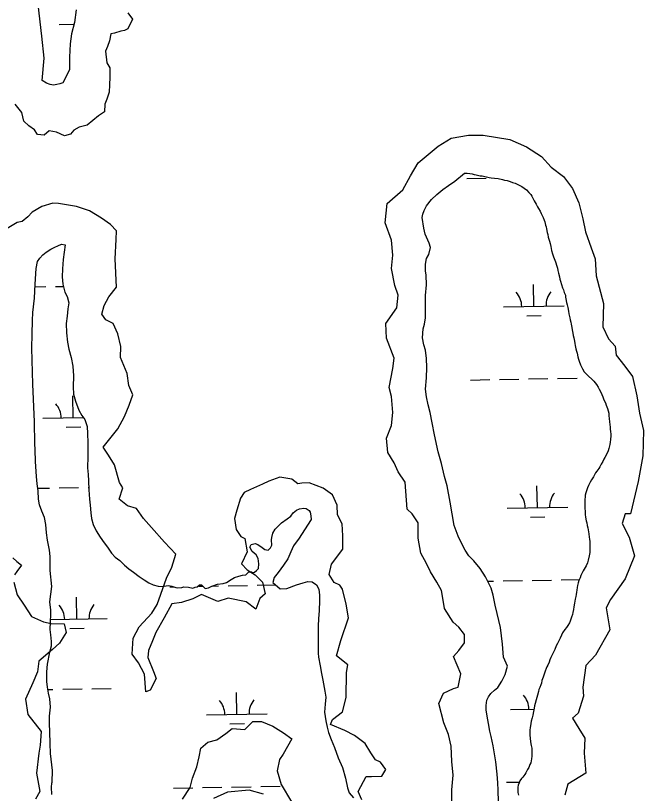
# Model space of a CAD drawing. Extents: x 3903937 to 3942190, y 260677 to 286651.
# Drawn here: x 3935615 to 3936651, y 273411 to 274695 of the extents above; entities that cross this region are included whole.
import ezdxf

# ---------------------------------------------------------------- set-up
doc = ezdxf.new("R2010")
doc.units = 0
doc.layers.add('V-RIVR-EDGE', color=7, linetype='Continuous')
doc.layers.add('V-WETL-SWMP', color=7, linetype='Continuous')

msp = doc.modelspace()

# ---------------------------------------------------------------- linework, layer by layer
at = {"layer": 'V-RIVR-EDGE'}
for points in [[(3935800.5, 274699.8), (3935808.2, 274689.3), (3935800.5, 274673.3), (3935794.5, 274670.6), (3935788.9, 274669.5), (3935778.5, 274666.2), (3935772.4, 274665.1), (3935770.2, 274654), (3935766.9, 274644.1), (3935763.6, 274636.9), (3935765.8, 274617.6), (3935770.7, 274609.4), (3935770.7, 274593.9), (3935770.2, 274581.2), (3935769.6, 274569.1), (3935765.8, 274557.5), (3935762.5, 274549.2), (3935761.9, 274536.6), (3935752, 274529.9), (3935742.6, 274522.2), (3935733.2, 274514.5), (3935720, 274511.2), (3935711.2, 274506.2), (3935705.7, 274499.6), (3935695.7, 274496.9), (3935682.5, 274502.9), (3935670.4, 274505.1), (3935662.1, 274498), (3935651.1, 274499.1), (3935646.1, 274506.8), (3935636.7, 274513.4), (3935628.5, 274521.1), (3935625.1, 274535.5), (3935614.1, 274549.2)], [(3936231.5, 274081.4), (3936237.9, 274112.3), (3936240, 274129.4), (3936227.2, 274162.4), (3936226.2, 274186.9), (3936244.3, 274212.5), (3936246.4, 274233.8), (3936241.1, 274249.8), (3936235.7, 274277.5), (3936237.9, 274299.9), (3936235.7, 274324.4), (3936225.1, 274353.1), (3936228.3, 274385.1), (3936253.9, 274407.5), (3936266.6, 274430.9), (3936279.4, 274452.2), (3936312.5, 274479.9), (3936333.8, 274492.7), (3936362.5, 274498), (3936387, 274498), (3936430.7, 274490.6), (3936458.4, 274478.9), (3936482.9, 274462.9), (3936498.9, 274444.8), (3936519.2, 274429.8), (3936534.1, 274409.6), (3936544.7, 274386.2), (3936551.1, 274359.5), (3936555.4, 274338.2), (3936565, 274311.6), (3936571.4, 274293.5), (3936573.5, 274265.8), (3936585.2, 274219.9), (3936584.1, 274181.6), (3936593.7, 274161.3), (3936604.4, 274149.6), (3936606.5, 274134.7), (3936620.4, 274116.6), (3936633.2, 274099.6), (3936640.6, 274067.6), (3936644.9, 274038.8), (3936651.3, 274010.1), (3936650.2, 273968.5), (3936642.7, 273925.9), (3936630, 273872.6), (3936621.4, 273872.6), (3936616.1, 273856.6), (3936627.8, 273834.2), (3936636.4, 273803.3), (3936621.4, 273765), (3936596.9, 273730.9), (3936589.5, 273717), (3936595.9, 273680.8), (3936572.4, 273639.3), (3936556.4, 273622.2), (3936551.1, 273586), (3936552.2, 273571.1), (3936543.7, 273543.4), (3936534.1, 273534.9), (3936544.7, 273517.8), (3936554.3, 273501.8), (3936553.3, 273477.3), (3936556.4, 273444.3), (3936526.6, 273426.2), (3936521.3, 273408.1)], [(3936186.4, 273400.4), (3936180.3, 273413.8), (3936193.7, 273438.8), (3936202.2, 273438.8), (3936219.3, 273439.4), (3936226, 273450.4), (3936217.5, 273462.6), (3936208.9, 273466.2), (3936201.6, 273477.8), (3936191.9, 273493), (3936174.2, 273506.5), (3936158.3, 273514.4), (3936134.6, 273524.7), (3936138.2, 273532.7), (3936154.7, 273545.5), (3936160.8, 273569.3), (3936161.4, 273610.7), (3936163.2, 273622.9), (3936144.9, 273638.1), (3936151.6, 273663.1), (3936164.4, 273700.9), (3936160.8, 273723.5), (3936154.7, 273747.9), (3936150.4, 273754.6), (3936140.7, 273758.9), (3936132.7, 273772.3), (3936136.4, 273789.3), (3936155.3, 273814.3), (3936155.3, 273836.3), (3936154.1, 273855.8), (3936146.1, 273871), (3936145.5, 273886.9), (3936138.2, 273904), (3936122.4, 273914.9), (3936099.8, 273923.5), (3936087.6, 273922.9), (3936080.9, 273922.2), (3936071.2, 273929.6), (3936051, 273933.2), (3936032.7, 273926.5), (3936022.4, 273921.6), (3936002.9, 273912.5), (3935992.5, 273907.6), (3935986.4, 273898.5), (3935980.3, 273878.4), (3935976.1, 273864.9), (3935979.1, 273846.7), (3935987, 273835.1), (3935993.1, 273832), (3935997.4, 273809.5), (3935987.6, 273790), (3935997.4, 273780.2), (3936010.2, 273771.7), (3936022.4, 273759.5), (3936026.7, 273740.6), (3936018.1, 273732.6), (3936011.4, 273715), (3935995.6, 273727.2), (3935965.7, 273733.3), (3935948.6, 273727.8), (3935921.8, 273739.3), (3935907.8, 273732), (3935888.9, 273725.9), (3935873, 273724.1), (3935860.2, 273700.9), (3935846.2, 273676.6), (3935840.7, 273662.5), (3935834.6, 273646.7), (3935833.4, 273635.1), (3935842.5, 273611.9), (3935846.8, 273600.3), (3935837, 273581.4), (3935829.7, 273578.4), (3935827.9, 273607.7), (3935818.1, 273626.6), (3935807.2, 273640.6), (3935809, 273667.4), (3935818.8, 273685.7), (3935840.1, 273708.3), (3935848.6, 273722.9), (3935863.9, 273766.2), (3935873, 273784.5), (3935879.7, 273805.8), (3935860.8, 273825.9), (3935839.5, 273849.7), (3935826.1, 273864.9), (3935814.5, 273881.4), (3935799.9, 273885.7), (3935785.8, 273896.6), (3935791.9, 273915.5), (3935786.4, 273924.1), (3935778.5, 273953.3), (3935768.2, 273969.2), (3935759.6, 273982.6), (3935784, 274013.1), (3935795, 274033.2), (3935802.3, 274052.1), (3935808.4, 274069.2), (3935801.7, 274084.4), (3935799.2, 274104.5), (3935788.3, 274130.8), (3935788.9, 274149), (3935784, 274169.8), (3935776.1, 274186.8), (3935763.9, 274192.9), (3935757.2, 274202.1), (3935761.4, 274216.7), (3935768.8, 274230.7), (3935781.6, 274246.6), (3935779.1, 274293.5), (3935781, 274325.8), (3935781.6, 274339.9), (3935771.8, 274350.2), (3935756.6, 274360.6), (3935737.1, 274372.8), (3935715.7, 274380.1), (3935702.3, 274382.5), (3935685.9, 274385), (3935676.7, 274385.6), (3935658.4, 274380.1), (3935642.6, 274371), (3935635.2, 274363), (3935626.1, 274355.1), (3935617.6, 274353.9), (3935601.1, 274343.5)], [(3936334.8, 273394.2), (3936334.8, 273416.6), (3936337, 273441.1), (3936334.8, 273463.5), (3936333.8, 273489), (3936329.5, 273508.2), (3936322, 273527.4), (3936313.5, 273559.4), (3936321, 273576.4), (3936338, 273583.9), (3936345.5, 273586), (3936349.7, 273608.4), (3936338, 273637.1), (3936346.5, 273646.7), (3936356.1, 273659.5), (3936356.1, 273673.4), (3936346.5, 273685.1), (3936337, 273693.6), (3936323.1, 273716), (3936319.9, 273733), (3936317.8, 273745.8), (3936310.3, 273759.7), (3936299.7, 273776.7), (3936293.3, 273790.6), (3936283.7, 273807.6), (3936279.4, 273832.1), (3936279.4, 273857.7), (3936269.8, 273872.6), (3936261.3, 273880.1), (3936259.2, 273909.9), (3936258.1, 273924.8), (3936246.4, 273941.9), (3936240, 273956.8), (3936229.3, 273973.8), (3936227.2, 273997.3), (3936235.7, 274018.6), (3936237.9, 274039.9), (3936235.7, 274066.5), (3936231.5, 274081.4)], [(3935610.3, 273799.7), (3935617, 273793.6), (3935624.9, 273787.5), (3935617, 273777.1), (3935613.3, 273771.7)], [(3935612.1, 273759.5), (3935617.6, 273738.7), (3935629.2, 273721.7), (3935641.3, 273702.8), (3935660.9, 273694.2), (3935673.7, 273691.2), (3935695, 273690.6), (3935698.7, 273676.6), (3935687.7, 273658.9), (3935676.1, 273648.5), (3935653.5, 273629), (3935651.1, 273611.3), (3935643.2, 273593.6), (3935631.6, 273566.2), (3935635.2, 273541.2), (3935657.2, 273513.2), (3935655.4, 273490.6), (3935653.5, 273477.2), (3935649.3, 273444.3), (3935654.8, 273413.8), (3935648.1, 273401)], [(3935890.7, 273401), (3935902.9, 273420.5), (3935907.2, 273435.7), (3935913.9, 273454.6), (3935918.1, 273471.1), (3935920.6, 273485.7), (3935932.2, 273495.5), (3935947.4, 273499.1), (3935962, 273509.5), (3935972.4, 273518), (3935993.1, 273516.2), (3936006.5, 273529.6), (3936020.6, 273529.6), (3936039.5, 273521.7), (3936057.1, 273510.7), (3936071.2, 273501), (3936056.5, 273475.4), (3936050.4, 273466.8), (3936046.8, 273447.9), (3936053.5, 273425.4), (3936070.5, 273396.7)], [(3936024.2, 273409.5), (3936000.4, 273416.2), (3935964.5, 273412.6), (3935941.9, 273402.2)]]:
    msp.add_lwpolyline(points, dxfattribs=at)
at = {"layer": 'V-WETL-SWMP'}
for p, q in [((3935686.8, 274680.8), (3935710.8, 274681.2)), ((3936359.9, 274426.1), (3936391.9, 274426.7)), ((3936470.4, 274215.4), (3936469.8, 274251.4)), ((3935647.2, 274247.4), (3935665, 274247.7)), ((3935681, 274248), (3935693.9, 274248.2)), ((3936420.4, 274214.6), (3936520.4, 274216.3)), ((3936458.7, 274199.8), (3936482.7, 274200.2)), ((3936461.7, 274095.2), (3936493.7, 274095.8)), ((3936509.7, 274096), (3936541.7, 274096.6)), ((3936365.7, 274093.5), (3936397.7, 274094.1)), ((3936413.7, 274094.3), (3936445.7, 274094.9)), ((3935710.2, 274031.2), (3935709.6, 274067.2)), ((3935660.2, 274030.3), (3935726.8, 274031.5)), ((3935698.5, 274015.6), (3935722.5, 274016)), ((3935686.8, 273915.4), (3935718.8, 273915.9)), ((3935734.8, 273916.2), (3935735.7, 273916.2)), ((3936476.3, 273882.8), (3936475.6, 273918.8)), ((3935651.6, 273914.7), (3935670.8, 273915.1)), ((3936426.3, 273881.9), (3936526.3, 273883.7)), ((3936464.6, 273867.2), (3936488.5, 273867.6)), ((3936394, 273761.3), (3936403.6, 273761.4)), ((3936419.6, 273761.7), (3936451.6, 273762.3)), ((3936467.6, 273762.6), (3936499.5, 273763.1)), ((3936515.5, 273763.4), (3936545.4, 273763.9)), ((3935869.7, 273752), (3935875.4, 273752.1)), ((3935917.7, 273752.9), (3935924.2, 273753)), ((3935939.5, 273753.3), (3935949.7, 273753.5)), ((3935965.7, 273753.7), (3935997.7, 273754.3)), ((3936013.7, 273754.6), (3936044.3, 273755.1)), ((3935716.1, 273698.6), (3935715.4, 273734.6)), ((3935672.8, 273697.8), (3935766.1, 273699.5)), ((3935704.3, 273683), (3935728.3, 273683.4)), ((3935668.4, 273582.3), (3935676.7, 273582.4)), ((3935692.7, 273582.7), (3935724.7, 273583.3)), ((3935740.7, 273583.6), (3935772.7, 273584.1)), ((3935980.3, 273541.4), (3935979.7, 273577.3)), ((3936432.1, 273549.3), (3936470.4, 273550)), ((3935930.3, 273540.5), (3936030.3, 273542.2)), ((3935968.6, 273525.7), (3935992.6, 273526.1)), ((3936425.4, 273429.1), (3936446.5, 273429.5)), ((3935875.6, 273419.4), (3935907.6, 273420)), ((3935923.6, 273420.3), (3935955.6, 273420.8)), ((3935971.6, 273421.1), (3936003.6, 273421.7)), ((3936019.6, 273422), (3936051.6, 273422.5))]:
    msp.add_line(p, q, dxfattribs=at)
for points in [[(3935714.8, 274705.1), (3935712, 274683.9), (3935707, 274665.2), (3935704.8, 274648.6), (3935704.2, 274626.9), (3935703.8, 274606.1), (3935692.8, 274584.2), (3935688.2, 274582.6), (3935683.1, 274581.4), (3935677.5, 274580.7), (3935671.8, 274581.5), (3935666, 274583.6), (3935659.1, 274588), (3935659.1, 274588.2), (3935661.9, 274625.3), (3935658.3, 274661.6), (3935652.4, 274713.8)], [(3936426.8, 273621), (3936420.3, 273635.5), (3936418.9, 273657.3), (3936415.2, 273684.7), (3936409.7, 273707.7), (3936406.3, 273721.8), (3936403.3, 273738.1), (3936399.8, 273750), (3936390.5, 273768.3), (3936381.8, 273782.2), (3936371.4, 273794.7), (3936363.1, 273803.2), (3936357, 273812.7), (3936350.8, 273823.8), (3936345.5, 273835.6), (3936339, 273853.2), (3936332.3, 273891.9), (3936327.1, 273918.9), (3936323, 273934), (3936318.2, 273955.4), (3936312.7, 273975.1), (3936306.6, 274003.2), (3936302.6, 274022.7), (3936299.1, 274040), (3936295.7, 274052.8), (3936293.1, 274065.9), (3936291.7, 274078.6), (3936293, 274096.9), (3936294, 274114.2), (3936293.2, 274128.8), (3936291.6, 274142.7), (3936288.6, 274151.9), (3936286.5, 274163.4), (3936287.7, 274178.2), (3936290.1, 274185.8), (3936291.5, 274196.1), (3936291.7, 274213.6), (3936291.7, 274233.2), (3936293.3, 274250.9), (3936292.5, 274266.7), (3936291.3, 274274.1), (3936291.3, 274284.6), (3936293.3, 274294.1), (3936296.9, 274301), (3936299.7, 274312.4), (3936297.7, 274319.5), (3936291, 274334.6), (3936288.8, 274344.1), (3936286, 274362.2), (3936287.2, 274367.3), (3936289.4, 274373.7), (3936293.4, 274381.2), (3936301.7, 274391.7), (3936310.5, 274400), (3936320.4, 274408.4), (3936329.5, 274414.7), (3936339.9, 274422), (3936355.7, 274435.3), (3936360.4, 274435.3), (3936364.9, 274434.6), (3936368.6, 274433.9), (3936371.7, 274433.2), (3936375.4, 274432.2), (3936382, 274430.8), (3936385, 274430.6), (3936389.5, 274429.6), (3936392.5, 274428.9), (3936396.8, 274428), (3936399.8, 274427.3), (3936405.2, 274426.8), (3936411.5, 274426.1), (3936418.8, 274424.5), (3936421.9, 274423.7), (3936426.3, 274423), (3936431.3, 274421.4), (3936435, 274420), (3936439.7, 274418.6), (3936442.7, 274416.9), (3936447.2, 274414.6), (3936450.3, 274412.9), (3936454.5, 274410.6), (3936458, 274407.8), (3936462, 274403.5), (3936465.3, 274399.8), (3936466.9, 274397), (3936468.8, 274394.1), (3936471.1, 274389.4), (3936472.8, 274386.6), (3936474.4, 274383.8), (3936476.7, 274379.8), (3936478.1, 274377), (3936480.7, 274372.3), (3936482.6, 274368.8), (3936484.2, 274365.5), (3936485.6, 274362.2), (3936487.3, 274357.7), (3936488.5, 274354.7), (3936489.9, 274349.5), (3936490.6, 274346.5), (3936491.3, 274343), (3936492.4, 274337.3)], [(3936492.4, 274337.3), (3936493.4, 274333.6), (3936494.3, 274329.6), (3936496.2, 274323), (3936497.1, 274318.8), (3936498.3, 274314.3), (3936499.7, 274307.5), (3936501.3, 274302.1), (3936503, 274296.7), (3936506, 274288.7), (3936508.3, 274281.5), (3936509.3, 274278.2), (3936510.2, 274274.2), (3936510.9, 274270.2), (3936512.5, 274264.1), (3936513.5, 274260.3), (3936514.6, 274256.8), (3936515.8, 274251.4), (3936517.7, 274245.8), (3936519.1, 274242.7), (3936520.7, 274238.3), (3936522.4, 274233.6), (3936522.8, 274230.5), (3936523.3, 274227.5), (3936524.5, 274221.6), (3936525.6, 274217.6), (3936526.3, 274213.2), (3936527.7, 274207.1), (3936528.4, 274202.8), (3936529.8, 274196.3), (3936530.5, 274192.7), (3936531.5, 274189.2), (3936532.2, 274185.5), (3936533.1, 274180.3), (3936533.8, 274176.5), (3936534.8, 274171.1), (3936535.5, 274167.2), (3936536.2, 274163.2), (3936537.6, 274157.5), (3936538, 274154), (3936538.7, 274150.3), (3936539.9, 274144.9), (3936540.8, 274141.1), (3936541.8, 274137.6), (3936542.9, 274131.9), (3936544.1, 274128.2), (3936545.3, 274124.4), (3936547.4, 274118.8), (3936548.8, 274115.3), (3936550.7, 274112), (3936553.5, 274107.3), (3936556, 274104.5), (3936558.4, 274102.1), (3936560.7, 274100), (3936566.1, 274095.1), (3936569.6, 274091.6), (3936571.8, 274089), (3936573.9, 274086.2), (3936576.4, 274081.7), (3936578.3, 274078.6), (3936581.1, 274073.5), (3936582.8, 274069.7), (3936584.4, 274065.7), (3936585.8, 274061), (3936588.4, 274055.9), (3936589.8, 274052.1), (3936591.9, 274046.7), (3936593.1, 274042.7), (3936594, 274039), (3936594.2, 274035), (3936594.7, 274029.3), (3936595.2, 274025.1), (3936595.6, 274019.7), (3936596.1, 274016), (3936596.3, 274012.7), (3936597, 274008), (3936597.3, 274004.9), (3936597.3, 274001.2), (3936597, 273995.1), (3936596.5, 273990.9), (3936595.6, 273986.9), (3936594.4, 273980.5), (3936593.2, 273976.5), (3936591.6, 273972.8), (3936587.6, 273965.8), (3936586, 273962.9), (3936584.1, 273959.2), (3936581.3, 273954.5), (3936579.1, 273950.3), (3936577.5, 273947.2), (3936574.2, 273943), (3936572.3, 273940.4), (3936570.4, 273936.9), (3936568.6, 273933.6), (3936565.7, 273928.5), (3936563.6, 273924.9), (3936560.8, 273919.3), (3936559.2, 273915.3), (3936557.8, 273912), (3936556.1, 273907.4), (3936555.2, 273903.6)], [(3935664.7, 273854.8), (3935662.7, 273866.3), (3935658.4, 273877), (3935654.6, 273887.1), (3935652.7, 273896.6), (3935652.1, 273910.7), (3935650.7, 273922), (3935649.3, 273934.1), (3935647.8, 273959.1), (3935647.2, 273978), (3935646.8, 273988.9), (3935646.6, 274001.8), (3935646.4, 274010.9), (3935646.2, 274024.4), (3935643.7, 274086.5), (3935641.8, 274146.2), (3935642.4, 274169.2), (3935642.8, 274192), (3935643.2, 274204.9), (3935646.2, 274228.9), (3935647.5, 274251.7), (3935649.1, 274277.5), (3935651.1, 274289), (3935655, 274294.6), (3935660.2, 274300.5), (3935665.2, 274304.5), (3935673.1, 274309.4), (3935679.7, 274313.2), (3935684.6, 274315.4), (3935691, 274318), (3935696.6, 274316.7), (3935693.6, 274292.3), (3935692.2, 274277.4), (3935691.9, 274264.1), (3935692.9, 274251.6), (3935696.5, 274238.7), (3935700.1, 274231.7), (3935703, 274220.8), (3935701.4, 274211.1), (3935700.2, 274198.8), (3935698.6, 274186.9), (3935699, 274171.4), (3935700.8, 274156.1), (3935702.6, 274144.2), (3935706.5, 274130.7), (3935709.5, 274116.3), (3935710.8, 274100.2), (3935710.2, 274082.3), (3935710.8, 274070), (3935714, 274058.5), (3935719.3, 274043.8), (3935724.1, 274034.7), (3935729.4, 274028.3), (3935733.2, 274016.8), (3935733.6, 274005.3), (3935734.2, 273990), (3935734.2, 273980.3), (3935734.1, 273967.2), (3935733.9, 273948.4), (3935734.5, 273937.5), (3935735.1, 273927), (3935735.9, 273911.9), (3935736.7, 273896.8), (3935738, 273886.7), (3935739, 273874.4), (3935740, 273864.7), (3935743, 273855.1), (3935748.1, 273844.2), (3935754.7, 273833.7), (3935761.4, 273824.8), (3935766.5, 273817.6), (3935773.5, 273807.5), (3935779.6, 273801.1), (3935786.8, 273795.2), (3935794.7, 273787.8), (3935802, 273781.9), (3935809.4, 273776.3), (3935818.9, 273769.2), (3935827, 273763.6), (3935834.9, 273758.8), (3935842.1, 273755.4), (3935850.2, 273753.1), (3935857.2, 273752.7), (3935863.3, 273753.8), (3935867.7, 273754), (3935873, 273752.8), (3935879.2, 273751), (3935882.5, 273750.4), (3935889.1, 273750.8), (3935892.7, 273752), (3935900.4, 273751.6), (3935907.3, 273750), (3935911.3, 273751.2), (3935914.7, 273752.2), (3935918.5, 273755.4), (3935922, 273755.2), (3935925.8, 273751.4), (3935928, 273749.2), (3935933.5, 273750.2), (3935938.7, 273753), (3935948.2, 273756.3)], [(3936555.2, 273903.6), (3936554.9, 273900.3), (3936554.7, 273897), (3936554.7, 273891.2), (3936554.7, 273886.5), (3936554.7, 273882.2), (3936554.9, 273875.9), (3936555.1, 273871.4), (3936555.6, 273867.2), (3936557, 273860.9), (3936557.7, 273857.4), (3936558.6, 273853.4), (3936559.3, 273849.4), (3936560.7, 273843), (3936561.2, 273839.5), (3936561.9, 273834.1), (3936562.4, 273830.6), (3936562.6, 273826.9), (3936562.6, 273821.5), (3936562.6, 273817.5), (3936562.6, 273811.8), (3936562.6, 273808.5), (3936561.9, 273802.9), (3936560.2, 273795.9), (3936558.8, 273791.7), (3936556.7, 273786.7), (3936553.6, 273781.1), (3936552, 273778.5), (3936550.1, 273775.2), (3936548, 273770.5), (3936546.6, 273766.8), (3936544.7, 273762.3), (3936543.5, 273758.6), (3936542.6, 273753.9), (3936542.1, 273750.8), (3936541.2, 273746.4), (3936540.8, 273743.3), (3936540, 273739.4), (3936539.5, 273736), (3936538.7, 273731.4), (3936537.4, 273724.9), (3936536.6, 273718.9), (3936535.7, 273714.3), (3936534.8, 273709.3), (3936534.2, 273706.1), (3936532.8, 273701.8), (3936530.4, 273695.5), (3936529.3, 273692.6), (3936526.6, 273688.2), (3936524.3, 273685), (3936521.6, 273681.2), (3936517.8, 273675.9), (3936515.8, 273672.2), (3936514.1, 273667.3), (3936511.3, 273661.8), (3936509.5, 273658.1), (3936507.4, 273654.6), (3936504.8, 273648.2), (3936502.9, 273644.2), (3936501, 273640.5), (3936498.4, 273635.1), (3936497, 273631.1), (3936495.6, 273627.6), (3936493.5, 273622.7)], [(3935948.2, 273756.3), (3935957.7, 273757.7), (3935963.1, 273759.3), (3935970.8, 273763.9), (3935976.2, 273767.4), (3935983.4, 273769.6), (3935989.3, 273771), (3935994.9, 273772), (3936000.2, 273776.5), (3936004.4, 273776.5), (3936006, 273775.5), (3936009.5, 273776.3), (3936012.5, 273778.7), (3936015.7, 273782.3), (3936016.5, 273790), (3936015.3, 273798.7), (3936011.8, 273804.7), (3936005.4, 273810.3), (3936001.6, 273817.4), (3936003.6, 273821.8), (3936010.6, 273823.7), (3936014.9, 273821.8), (3936021.7, 273817), (3936026.4, 273813.4), (3936031.6, 273812.6), (3936035.6, 273816.6), (3936037.8, 273820.9), (3936037.6, 273829.3), (3936037.8, 273833.6), (3936039.6, 273840.8), (3936043.3, 273847.3), (3936047.9, 273851.5), (3936054.1, 273857.4), (3936063.2, 273864), (3936069.1, 273868.7), (3936072.9, 273873.9), (3936078.5, 273878.8), (3936083.4, 273881), (3936090.8, 273882), (3936094.8, 273881.2), (3936099.5, 273878.2), (3936101.1, 273875), (3936102.5, 273869.1), (3936102.7, 273863.3), (3936092.1, 273846.3), (3936083, 273832.4), (3936073.9, 273819.7), (3936069.1, 273809.8), (3936064.3, 273798.3), (3936057, 273787.6), (3936048.6, 273775.5), (3936041.7, 273767.4), (3936039.7, 273759.2), (3936051.8, 273748.5), (3936062.5, 273749.3), (3936078.6, 273755.4), (3936089.5, 273758.6), (3936097.4, 273760.6), (3936104.6, 273760), (3936111.9, 273755.2), (3936115.3, 273747.9), (3936116.5, 273737.9), (3936116.8, 273728.6), (3936115.8, 273712.7), (3936114.8, 273698.9), (3936114.4, 273687.7), (3936114.2, 273675.2), (3936114.2, 273663.5), (3936114.4, 273653.8), (3936114.6, 273642.3), (3936115.2, 273636), (3936117.7, 273621.3), (3936120.1, 273608.6), (3936122.1, 273597.7), (3936125.4, 273579.4), (3936127.2, 273569.9), (3936126.2, 273558), (3936125, 273545.1), (3936127, 273530.4), (3936129, 273519.9), (3936131.3, 273511.5), (3936135.9, 273499.6), (3936141.2, 273486.3), (3936147.4, 273469.3), (3936154.3, 273453.8), (3936159.4, 273435.9), (3936163, 273419.7), (3936165.8, 273411.7), (3936172.5, 273403.2)], [(3935674.6, 273409.1), (3935674.3, 273420.9), (3935674.9, 273427.8), (3935675.1, 273429.2), (3935675.7, 273448.6), (3935672.7, 273476.8), (3935672.3, 273493.3), (3935671.6, 273512.5), (3935671, 273526.2), (3935671, 273538.1), (3935672.8, 273553.2), (3935671.6, 273567.1), (3935669.4, 273576.4), (3935667.7, 273586.1), (3935666.7, 273595.5), (3935666.7, 273611.5), (3935667.7, 273624.2), (3935671.7, 273644.3), (3935674.3, 273654.6), (3935674.5, 273661.7), (3935672.9, 273672.4), (3935672.3, 273681.2), (3935672.7, 273694), (3935673.1, 273706.5), (3935673.1, 273713.5), (3935671.7, 273727), (3935673.1, 273739.9), (3935674.7, 273752.6), (3935672.2, 273779), (3935671.8, 273790.7), (3935672.2, 273802), (3935671.2, 273812.5), (3935667.7, 273829), (3935665.9, 273841.3), (3935664.7, 273854.8)], [(3936412.2, 273396.6), (3936411.6, 273416.1), (3936411.2, 273428.4), (3936410, 273442.3), (3936407.7, 273463.1), (3936405.7, 273476.2), (3936403.1, 273489.5), (3936400.2, 273504.6), (3936398, 273513.5), (3936395.4, 273526), (3936393.2, 273538.1), (3936391.7, 273548.8), (3936391.5, 273556.2), (3936392.9, 273564.7), (3936395.3, 273570.2), (3936399.2, 273575.6), (3936405.4, 273581.2), (3936410.7, 273585.9), (3936417.7, 273596.4), (3936422.9, 273607.1), (3936426.8, 273621)], [(3936493.5, 273622.7), (3936492.1, 273619.8), (3936490.9, 273616.8), (3936489.2, 273612.6), (3936488.1, 273609.5), (3936485.7, 273602.7), (3936483.8, 273597.3), (3936482.9, 273593.1), (3936482, 273590), (3936480.1, 273585.4), (3936478.9, 273582.5), (3936478, 273579), (3936476.5, 273573.2), (3936475.4, 273569.2), (3936474.2, 273565.4), (3936472.5, 273559.5), (3936471.6, 273555.6), (3936470.7, 273551.6), (3936469.9, 273546.2), (3936468.8, 273539.8), (3936467.6, 273535.4), (3936465.9, 273529.8), (3936464.8, 273522.5), (3936464.3, 273519.4), (3936464, 273515.4), (3936464, 273510.3), (3936464, 273507), (3936464.3, 273502.1), (3936464.7, 273496.2), (3936465.9, 273490.1), (3936466.8, 273485.2), (3936467.3, 273480), (3936467.1, 273472.5), (3936466.6, 273467.6), (3936465.2, 273461.5), (3936463.8, 273458.4), (3936461.9, 273453.7), (3936460, 273450), (3936457.2, 273445), (3936455.3, 273441.8), (3936452.2, 273437.8), (3936450.1, 273435.2), (3936447.5, 273431.4), (3936445.9, 273428.4), (3936444.3, 273424.2), (3936443.8, 273420.9), (3936443.8, 273416.4), (3936443.8, 273412), (3936444.9, 273408)]]:
    msp.add_lwpolyline(points, dxfattribs=at)
for centre, start, end in [((3936415.2, 274214.9), 0.2366, 41.7802), ((3936525.7, 274216.9), 140.2366, 181.7802), ((3935655, 274030.7), 0.2366, 41.7802), ((3936421, 273882.3), 0.2366, 41.7802), ((3936531.5, 273884.3), 140.2366, 181.7802), ((3935660.8, 273698.1), 0.2366, 41.7802), ((3935771.3, 273700), 140.2366, 181.7802), ((3936426.9, 273549.7), 0.2366, 41.7802), ((3935925.1, 273540.9), 0.2366, 41.7802), ((3936035.5, 273542.8), 140.2366, 181.7802)]:
    msp.add_arc(centre, 35.2, start, end, dxfattribs=at)

doc.saveas('drawing.dxf')
